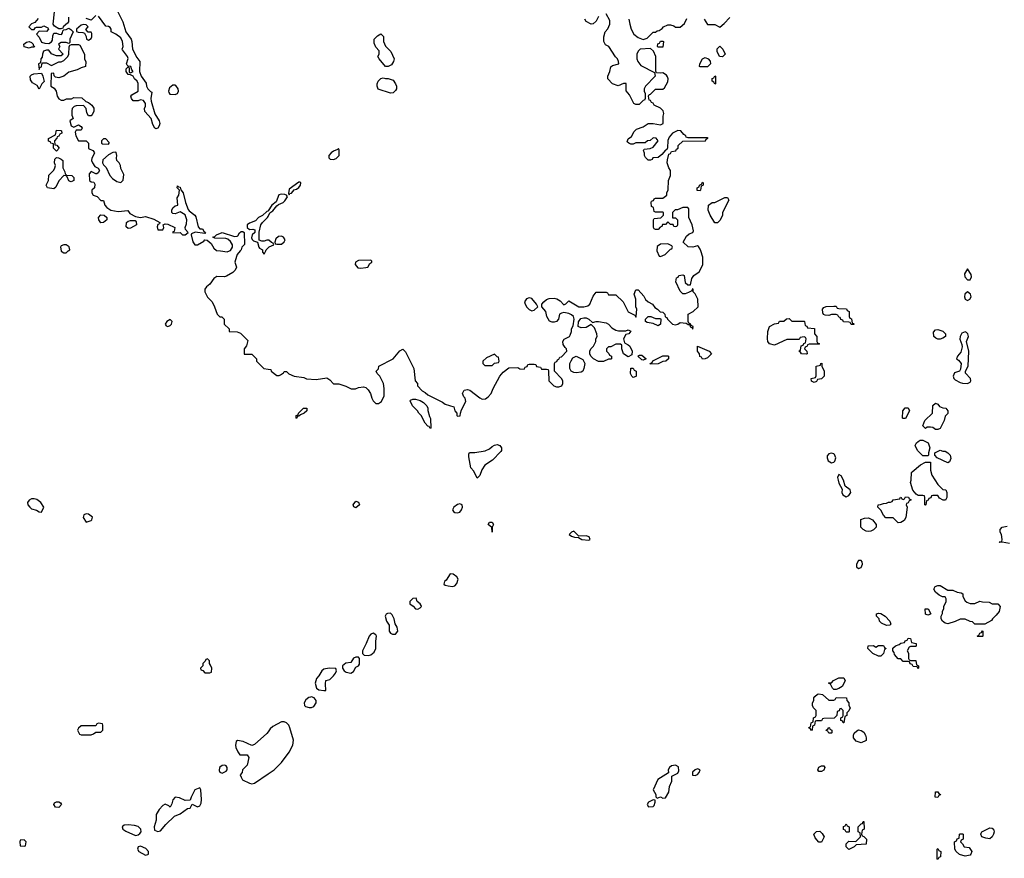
# Model space of a CAD drawing. Header units: inches. Extents: x 2380053 to 2584298, y 380219 to 546618.
# Tile 471 of 656: x 2487994 to 2495947, y 455096 to 461867. Entities that reach past the tile are written whole.
import ezdxf

# ---------------------------------------------------------------- set-up
doc = ezdxf.new("R2010")
doc.units = ezdxf.units.IN
doc.header["$MEASUREMENT"] = 0
for name, color, linetype in [('C4485', 7, 'Continuous'), ('C4486', 7, 'Continuous'), ('C4495', 7, 'Continuous'), ('C4496', 7, 'Continuous')]:
    doc.layers.add(name, color=color, linetype=linetype)

msp = doc.modelspace()

# ---------------------------------------------------------------- linework, layer by layer
at = {"layer": 'C4485', "color": 2}
for points, elevation in [([(2488329.6, 460000), (2488330, 459998), (2488350, 459986), (2488370, 459986), (2488386.3, 460000)], 50), ([(2489773.7, 460000), (2489750, 459971.3), (2489744.2, 459955.8), (2489732.7, 459910), (2489746, 459870), (2489735.5, 459844.5), (2489714.5, 459825.5), (2489664.2, 459795.8), (2489649.6, 459790.4), (2489587.6, 459792.4), (2489562, 459778), (2489529.5, 459730.5), (2489502, 459710), (2489488.7, 459690), (2489489.2, 459670), (2489510, 459628), (2489548, 459590), (2489568.7, 459550), (2489589.1, 459489.1), (2489610, 459468), (2489627.3, 459467.3), (2489646, 459450), (2489646, 459410), (2489686, 459370), (2489686, 459350), (2489750, 459346), (2489776.4, 459336.4), (2489836.4, 459276.4), (2489827.3, 459232.7), (2489806, 459210), (2489807.3, 459167.3), (2489870, 459166), (2489906, 459130), (2489906, 459110), (2489966, 459050), (2490000, 459045.1)], 46), ([(2489615.3, 460000), (2489670, 459992), (2489688.9, 460000)], 46), ([(2489954, 460000), (2489954, 459990), (2489970, 459974), (2489981.6, 460000)], 46), ([(2490000, 456117.1), (2489990, 456103.7), (2489890, 456014), (2489870, 456008), (2489798.6, 456038.6), (2489752, 456048), (2489742, 456038), (2489736, 456010), (2489741, 455990), (2489754.8, 455954.8), (2489770.9, 455930.9), (2489830.7, 455930.7), (2489846, 455910), (2489830.9, 455849.1), (2489794, 455810), (2489791.3, 455788.7), (2489774, 455770), (2489782, 455750), (2489794, 455730), (2489850, 455702), (2489870, 455698), (2489890, 455702), (2490000, 455777.2)], 50)]:
    msp.add_lwpolyline(points, dxfattribs=dict(at, elevation=elevation))
for points, elevation in [([(2489210, 459446.6), (2489182.4, 459430), (2489168.5, 459410), (2489176.3, 459396.3), (2489190, 459390.6), (2489210, 459398), (2489220.7, 459410), (2489224.5, 459430)], 50), ([(2488110, 457999), (2488090, 457997.2), (2488070, 457988.7), (2488056, 457970), (2488058.8, 457950), (2488076, 457930), (2488090, 457918.8), (2488130, 457907.3), (2488150, 457894), (2488170, 457891), (2488189.2, 457930), (2488164, 457970), (2488132.1, 457992.1)], 50), ([(2488530, 457877.2), (2488512, 457870), (2488507.9, 457847.9), (2488530, 457811.3), (2488570, 457824.7), (2488578, 457830), (2488582, 457850), (2488550, 457874)], 50), ([(2489510, 456706), (2489498, 456702), (2489492.7, 456687.3), (2489474, 456670), (2489474, 456650), (2489454, 456630), (2489458, 456618), (2489472.7, 456612.7), (2489490, 456594), (2489530, 456594), (2489542, 456598), (2489546, 456630), (2489536.4, 456656.4), (2489526, 456670), (2489526, 456690)], 50), ([(2488630, 456186), (2488618, 456182), (2488610, 456166), (2488490, 456166), (2488470, 456146), (2488462, 456130), (2488478, 456098), (2488490, 456094), (2488570, 456094), (2488590, 456102), (2488610, 456114), (2488650, 456114), (2488666, 456130), (2488666, 456170), (2488662, 456182)], 50), ([(2489650, 455849.2), (2489630, 455846.6), (2489607.3, 455830), (2489604, 455804), (2489610.9, 455790.9), (2489630, 455782.8), (2489661.2, 455798.8), (2489669, 455810), (2489669.2, 455830), (2489662, 455842)], 50), ([(2489450, 455666), (2489410, 455648), (2489378, 455590), (2489370, 455566), (2489330, 455562), (2489284.5, 455584.5), (2489250.7, 455589.3), (2489230.5, 455569.5), (2489223.5, 455536.5), (2489210, 455508.7), (2489199.3, 455519.3), (2489170, 455534), (2489150, 455522), (2489121, 455490), (2489096, 455450), (2489095.3, 455404.7), (2489081, 455350), (2489083.6, 455323.6), (2489110, 455312), (2489130, 455318), (2489174, 455370), (2489244.1, 455435.9), (2489290, 455454.9), (2489350, 455498), (2489370, 455502), (2489388, 455532), (2489430, 455511.3), (2489450, 455521), (2489459.6, 455540.4), (2489462.9, 455570), (2489458, 455650)], 50), ([(2488310, 455507), (2488284, 455510), (2488269.2, 455530), (2488276.4, 455543.6), (2488290, 455552), (2488310, 455552), (2488323.6, 455543.6), (2488331, 455530)], 46), ([(2488870, 455367), (2488837.3, 455362.7), (2488821, 455350), (2488826, 455330), (2488850, 455316.3), (2488930, 455280.5), (2488950, 455286), (2488964.8, 455295.2), (2488974, 455310), (2488973.2, 455330), (2488950, 455352.3), (2488921.6, 455361.6)], 50), ([(2488030, 455246), (2487998, 455242), (2487994, 455230), (2487998, 455198), (2488030, 455194), (2488042, 455198), (2488046, 455230)], 50), ([(2488970, 455194.7), (2488950.6, 455189.4), (2488944.9, 455170), (2488956.3, 455150), (2489010, 455122.4), (2489030, 455125.5), (2489035.1, 455130), (2489034.5, 455150), (2489013.9, 455173.9)], 50)]:
    msp.add_lwpolyline(points, close=True, dxfattribs=dict(at, elevation=elevation))
at = {"layer": 'C4486', "color": 2}
for points, elevation in [([(2488387.3, 461887.3), (2488388, 461850), (2488380.4, 461839.6), (2488346, 461810), (2488342, 461798), (2488327.3, 461792.7), (2488310, 461792), (2488275.3, 461815.3), (2488264.7, 461830), (2488274, 461930)], 46), ([(2488786, 461930), (2488827, 461850), (2488852.3, 461770), (2488893.2, 461710), (2488899.3, 461690), (2488905.2, 461630), (2488941.2, 461561.2), (2488964, 461530), (2488961.2, 461450), (2488976, 461410), (2489015.1, 461355.1), (2489019.3, 461330), (2489029.2, 461310), (2489050, 461288), (2489062, 461282), (2489052.7, 461230), (2489055.1, 461210), (2489086.8, 461106.8), (2489119.3, 461050), (2489125.2, 461030), (2489121.2, 461010), (2489110, 460991.3), (2489093.6, 460986.4), (2489086.8, 460990), (2489070, 461022), (2489056, 461070), (2489004.9, 461124.9), (2489001, 461150), (2489010.8, 461170), (2489011, 461190), (2488994.9, 461214.9), (2488970, 461221), (2488950, 461211.3), (2488911.6, 461211.6), (2488898, 461230), (2488892, 461250), (2488899.6, 461260.4), (2488950.7, 461289.3), (2488950.6, 461350.6), (2488942.8, 461370), (2488921, 461390), (2488910, 461412), (2488890, 461422), (2488870, 461424.7), (2488854, 461450), (2488854, 461470), (2488870, 461486), (2488878, 461478), (2488878, 461450), (2488882, 461442), (2488890, 461438), (2488910.8, 461450), (2488901, 461461), (2488890.8, 461490), (2488871, 461491), (2488861, 461501), (2488858, 461510), (2488870, 461554), (2488864.7, 461570), (2488823.6, 461623.6), (2488822, 461630), (2488830.8, 461650), (2488824, 461690), (2488810, 461721), (2488770, 461751.3), (2488734, 461770), (2488732, 461790), (2488723.6, 461803.6), (2488711.6, 461811.6), (2488690, 461814), (2488630, 461896)], 46), ([(2488142, 461878), (2488115.3, 461844.7), (2488090, 461834), (2488068, 461810), (2488090, 461788), (2488112, 461788), (2488118, 461802), (2488130, 461806), (2488170, 461806), (2488190, 461818), (2488220.4, 461800.4), (2488228, 461790), (2488210, 461772), (2488150, 461774), (2488128.7, 461751.3), (2488150, 461726), (2488170, 461686), (2488196.4, 461676.4), (2488230, 461675.3), (2488251.1, 461688.9), (2488258.8, 461701.2), (2488262, 461738), (2488270, 461758), (2488290, 461758), (2488308.9, 461748.9), (2488331.6, 461748.4), (2488339.6, 461760.4), (2488342, 461778), (2488350, 461786), (2488370, 461788), (2488390, 461798), (2488408.4, 461788.4), (2488426, 461770), (2488398, 461710), (2488398, 461682), (2488390, 461674), (2488370, 461682), (2488330, 461682), (2488308, 461670), (2488318, 461650), (2488308.4, 461628.4), (2488346, 461590), (2488330, 461574), (2488290, 461574), (2488270, 461582), (2488250, 461592), (2488230, 461622), (2488210, 461622), (2488187.3, 461612.7), (2488178, 461590), (2488176.4, 461563.6), (2488166, 461550), (2488162, 461518), (2488146, 461510), (2488150, 461466), (2488158, 461482), (2488170, 461486), (2488172.7, 461507.3), (2488182, 461518), (2488210, 461518), (2488250, 461498), (2488310, 461528), (2488330, 461528), (2488350, 461538), (2488382, 461570), (2488392, 461590), (2488392.7, 461647.3), (2488398, 461662), (2488412.7, 461667.3), (2488470, 461668), (2488480.4, 461660.4), (2488518, 461590), (2488518, 461550), (2488527.3, 461527.3), (2488526, 461490), (2488490, 461478), (2488459, 461461), (2488390, 461444.7), (2488350, 461412), (2488310, 461398), (2488282, 461402), (2488272.7, 461412.7), (2488270, 461434), (2488248.4, 461431.6), (2488246, 461330), (2488272.9, 461312.9), (2488288.7, 461290), (2488298, 461250), (2488310, 461228), (2488330, 461218), (2488350, 461218), (2488371.6, 461228.4), (2488411.6, 461228.4), (2488430, 461238), (2488496.4, 461236.4), (2488527.3, 461207.3), (2488550, 461198), (2488578, 461178), (2488592.9, 461152.9), (2488593.2, 461126.8), (2488579, 461101), (2488570, 461092), (2488550, 461092), (2488535.3, 461115.3), (2488530.9, 461150.9), (2488510, 461174), (2488450, 461172), (2488434, 461166), (2488418, 461150), (2488414, 461130), (2488415.3, 461095.3), (2488426, 461070), (2488398, 461050), (2488409.1, 461009.1), (2488430, 460998), (2488470, 461018), (2488490, 461006), (2488498, 460990), (2488490, 460974), (2488450, 460974), (2488442, 460958), (2488448, 460930), (2488468.4, 460888.4), (2488530, 460888.7), (2488548.7, 460870), (2488550, 460826), (2488586, 460810), (2488596.4, 460796.4), (2488598, 460790), (2488578, 460750), (2488575.3, 460730), (2488582, 460710), (2488601.2, 460681.2), (2488628.4, 460668.4), (2488638, 460650), (2488628.4, 460631.6), (2488616.4, 460623.6), (2488610, 460622), (2488570, 460642), (2488556.4, 460623.6), (2488558, 460570), (2488570, 460558), (2488594, 460554), (2488600.4, 460540.4), (2488598, 460510), (2488578, 460490), (2488578, 460470), (2488588, 460450), (2488619, 460439), (2488650, 460408), (2488670, 460406), (2488681.2, 460370), (2488697.2, 460350), (2488730, 460329.4), (2488790, 460319.3), (2488867.3, 460327.3), (2488883.2, 460303.2), (2488930, 460279), (2488968.7, 460268.7), (2489010, 460278), (2489077.2, 460257.2), (2489126, 460230), (2489122, 460218), (2489110, 460214), (2489104.7, 460195.3), (2489110, 460169.2), (2489150.7, 460169.3), (2489158, 460190), (2489154, 460210), (2489170, 460218), (2489190, 460215.3), (2489246, 460190), (2489242, 460158), (2489230, 460154), (2489230, 460146), (2489290, 460148.7), (2489310, 460129), (2489330.9, 460129.1), (2489354, 460150), (2489332, 460172), (2489331.3, 460190), (2489341, 460219), (2489342.8, 460250), (2489330.9, 460290.9), (2489290, 460316), (2489250, 460300.7), (2489230, 460302.8), (2489222.8, 460310), (2489222, 460330), (2489230, 460348.7), (2489250, 460364), (2489271, 460370), (2489267.3, 460430), (2489278.8, 460450), (2489284.7, 460490), (2489266.8, 460510), (2489270, 460526), (2489278, 460518), (2489290, 460515.3), (2489294.6, 460494.6), (2489314, 460470), (2489332.7, 460390), (2489355.5, 460335.5), (2489363.2, 460323.2), (2489409.1, 460289.1), (2489416.5, 460276.5), (2489434.6, 460194.6), (2489450, 460178), (2489470, 460178), (2489480.2, 460160.2), (2489494, 460150), (2489490, 460142), (2489411.6, 460151.6), (2489382, 460138), (2489378, 460130), (2489392.3, 460072.3), (2489409.3, 460049.3), (2489430.5, 460049.5), (2489482, 460078), (2489490, 460088.7), (2489508, 460088), (2489540.2, 460060.2), (2489563.2, 460023.2), (2489584.5, 460004.5), (2489615.3, 460000)], 46), ([(2488610, 461902), (2488570, 461862), (2488530, 461878)], 46), ([(2490000, 460323.7), (2489998.5, 460321.5), (2489990, 460319.3), (2489954, 460286), (2489922.8, 460270), (2489898, 460242), (2489850, 460224), (2489831.3, 460210), (2489832, 460190), (2489850, 460172), (2489876, 460176), (2489894, 460170), (2489892, 460150), (2489871.1, 460128.9), (2489865.4, 460105.4), (2489871.1, 460091.1), (2489882, 460082), (2489914, 460070), (2489924.7, 460030), (2489930, 460022), (2489954, 460010), (2489954, 460000)], 46), ([(2490000, 460087.6), (2489990, 460088), (2489970, 460079), (2489950, 460079), (2489928, 460088), (2489928, 460152), (2489942, 460210), (2489955.3, 460230), (2489995.3, 460270), (2490000, 460279.3)], 46), ([(2489688.9, 460000), (2489696.7, 460003.3), (2489714, 460030), (2489714, 460050), (2489696.7, 460076.7), (2489675.2, 460095.2), (2489659.9, 460099.9), (2489570, 460102), (2489554, 460110), (2489570, 460115.3), (2489584.7, 460130), (2489630, 460149.2), (2489730, 460115.3), (2489750, 460118), (2489756.9, 460123.1), (2489770, 460146), (2489783.6, 460156.4), (2489796.4, 460156.4), (2489806, 460150), (2489808.7, 460051.3), (2489789.1, 460030.9), (2489782, 460010), (2489773.7, 460000)], 46), ([(2488386.3, 460000), (2488398, 460010), (2488393.6, 460033.6), (2488370, 460048.7), (2488350, 460048.7), (2488330, 460042), (2488322.8, 460030), (2488329.6, 460000)], 50), ([(2489981.6, 460000), (2489986, 460010), (2490000, 460024)], 46)]:
    msp.add_lwpolyline(points, dxfattribs=dict(at, elevation=elevation))
at = {"layer": 'C4486', "color": 2, "elevation": 46}
for points in [[(2488510, 461828), (2488490, 461822), (2488452, 461790), (2488452.7, 461772.7), (2488465.4, 461765.4), (2488503.6, 461763.6), (2488518, 461758), (2488532, 461732), (2488534, 461710), (2488550, 461702), (2488570, 461714), (2488578, 461730), (2488576.4, 461756.4), (2488570, 461766), (2488547.3, 461767.3), (2488528, 461788), (2488546, 461810), (2488530, 461826)], [(2488070, 461638), (2488030, 461648.7), (2488028, 461670), (2488050, 461684.7), (2488071.1, 461691.1), (2488090, 461682), (2488102, 461670), (2488102, 461662), (2488114, 461650), (2488110, 461646), (2488090, 461646)], [(2488150, 461306), (2488134.6, 461334.6), (2488096.4, 461356.4), (2488082, 461382), (2488078, 461410), (2488090, 461422), (2488108.9, 461431.1), (2488170, 461434), (2488182, 461410), (2488191.6, 461368.4), (2488171.6, 461348.4)], [(2489250, 461339), (2489230, 461337.2), (2489204, 461316), (2489196, 461290), (2489198, 461278), (2489206.8, 461266.8), (2489250, 461262.8), (2489270, 461272), (2489276, 461290), (2489273.2, 461310), (2489255.5, 461335.5)], [(2488290, 460806), (2488268, 460830), (2488266, 460866), (2488246, 460870), (2488242, 460882), (2488227.3, 460887.3), (2488227.3, 460907.3), (2488282, 460938), (2488290, 460974), (2488327.3, 460972.7), (2488332, 460970), (2488334, 460950), (2488318, 460942), (2488310, 460926), (2488298, 460922), (2488294, 460910), (2488274, 460890), (2488278, 460858), (2488292.7, 460852.7), (2488314, 460830)], [(2488690, 460906), (2488670, 460906), (2488654, 460890), (2488654, 460870), (2488663.6, 460863.6), (2488710, 460862), (2488718, 460870), (2488716.4, 460876.4)], [(2488770, 460798), (2488745.4, 460794.6), (2488710, 460775.3), (2488665.4, 460734.6), (2488662, 460710), (2488670, 460694), (2488692.7, 460672.7), (2488722, 460610), (2488743.5, 460583.5), (2488779.8, 460559.8), (2488810, 460552), (2488828.9, 460571.1), (2488836.4, 460616.4), (2488810, 460666), (2488808, 460690), (2488798, 460710), (2488778, 460730), (2488775.3, 460750), (2488779, 460770), (2488774, 460794)], [(2488410, 460558), (2488400.4, 460560.4), (2488390, 460566), (2488378, 460598), (2488370, 460606), (2488350, 460608), (2488310, 460566), (2488285.4, 460514.6), (2488270, 460502), (2488218, 460510), (2488208, 460530), (2488228, 460570), (2488228.7, 460611.3), (2488269, 460651), (2488278, 460670), (2488282, 460690), (2488275.3, 460710), (2488278, 460742), (2488290, 460754), (2488307.3, 460752.7), (2488330, 460742), (2488342, 460730), (2488342, 460670), (2488359.6, 460639.6), (2488362, 460622), (2488372.7, 460612.7), (2488414, 460610), (2488431.6, 460591.6), (2488432, 460570)], [(2488650, 460226.6), (2488633.6, 460250), (2488629.7, 460270.3), (2488650, 460292.2), (2488676, 460290), (2488698, 460270), (2488699.1, 460250), (2488670, 460229.4)], [(2488870, 460182), (2488854.6, 460194.6), (2488857.2, 460230), (2488870, 460240.7), (2488890, 460246.8), (2488925.4, 460245.4), (2488936, 460236), (2488938, 460210), (2488890, 460184)]]:
    msp.add_lwpolyline(points, close=True, dxfattribs=at)
at = {"layer": 'C4495', "color": 2}
for points, elevation in [([(2490000, 459045.1), (2490022, 459042), (2490026, 459030), (2490070, 458995.3), (2490090, 458995.3), (2490099.8, 459000.2), (2490123.6, 459016.4), (2490130, 459026), (2490150, 459026), (2490168.4, 459008.4), (2490210, 458988), (2490290, 458978), (2490311.6, 458968.4), (2490390, 458962), (2490474.6, 458974.6), (2490500.4, 458960.4), (2490530, 458928), (2490572.7, 458927.3), (2490628.9, 458908.9), (2490672.7, 458887.3), (2490707.3, 458887.3), (2490730, 458898), (2490770, 458902), (2490790, 458898), (2490810, 458878), (2490828, 458850), (2490838, 458810), (2490848.4, 458788.4), (2490870, 458768), (2490891.6, 458768.4), (2490916.9, 458783.1), (2490938, 458830), (2490938, 458890), (2490932, 458930), (2490902, 458990), (2490882, 459010), (2490874, 459030), (2490891.6, 459048.4), (2490894, 459070), (2491010, 459128), (2491065.4, 459194.6), (2491090, 459206), (2491110, 459186), (2491178, 459050), (2491188, 458950), (2491206, 458930), (2491206, 458910), (2491246, 458870), (2491270, 458858), (2491290, 458838), (2491410, 458778), (2491430, 458762), (2491502, 458742), (2491508.4, 458708.4), (2491526, 458690), (2491526, 458670), (2491530, 458666), (2491552.7, 458667.3), (2491554, 458690), (2491563.6, 458716.4), (2491596.9, 458783.1), (2491591.3, 458810), (2491581, 458821), (2491572, 458850), (2491585.4, 458874.6), (2491610, 458882), (2491630, 458875.3), (2491710, 458814), (2491730, 458804), (2491755.3, 458804.7), (2491778, 458822), (2491802, 458850), (2491818, 458890), (2491872, 458990), (2491899.6, 459020.4), (2491943.6, 459056.4), (2492018, 459058), (2492032.7, 459047.3), (2492070, 459046), (2492078, 459062), (2492092.7, 459067.3), (2492098, 459082), (2492110, 459086), (2492150, 459086), (2492162, 459082), (2492167.3, 459067.3), (2492202, 459062), (2492210, 459046), (2492250, 459046), (2492262, 459042), (2492266, 459030), (2492268, 458950), (2492308, 458910), (2492330, 458902), (2492350, 458902), (2492374, 458910), (2492382, 458930), (2492382, 458950), (2492371.1, 458971.1), (2492314, 459030), (2492314, 459090), (2492318, 459102), (2492332.7, 459107.3), (2492338, 459122), (2492350, 459126), (2492358, 459142), (2492370, 459146), (2492414, 459190), (2492412, 459210), (2492399.6, 459219.6), (2492383.6, 459243.6), (2492382, 459270), (2492391.6, 459288.4), (2492434, 459310), (2492439.6, 459320.4), (2492452, 459350), (2492452, 459370), (2492463.6, 459396.4), (2492472, 459450), (2492466, 459470), (2492450, 459482.8), (2492430, 459494), (2492390, 459502.8), (2492370, 459498.8), (2492355.3, 459490), (2492345.2, 459450), (2492330, 459431), (2492310, 459424.7), (2492294.6, 459425.4), (2492274, 459434), (2492250.8, 459470), (2492244.7, 459510), (2492211, 459550), (2492211, 459570), (2492226.8, 459590), (2492250, 459609), (2492270, 459615.3), (2492310, 459619), (2492332.9, 459612.9), (2492358.4, 459598.4), (2492390, 459564), (2492406.4, 459573.6), (2492430, 459598), (2492509.4, 459549.4), (2492550.5, 459549.5), (2492582, 459558), (2492598, 459570), (2492626.4, 459633.6), (2492650, 459666), (2492730, 459666), (2492742, 459662), (2492750, 459646), (2492810, 459646), (2492868, 459590), (2492908.7, 459508.7), (2492962, 459482), (2492970, 459466), (2492974, 459470), (2492978, 459530), (2492972, 459550), (2492971.3, 459610), (2492958, 459650), (2492970, 459686), (2492990, 459686), (2493034.6, 459634.6), (2493048.9, 459608.9), (2493070, 459588), (2493106, 459570), (2493123.1, 459543.1), (2493146, 459530), (2493167.3, 459507.3), (2493190, 459506), (2493206, 459490), (2493207.3, 459467.3), (2493222, 459462), (2493226, 459450), (2493268, 459410), (2493290, 459404), (2493310, 459409), (2493330, 459422), (2493378, 459418), (2493394, 459406), (2493406, 459406), (2493410, 459386), (2493422, 459382), (2493430, 459368.7), (2493434, 459390), (2493418, 459398), (2493414, 459410), (2493398, 459418), (2493394, 459430), (2493394, 459490), (2493434, 459510), (2493474, 459550), (2493472, 459610), (2493450, 459654), (2493434, 459670), (2493434, 459690), (2493427.3, 459692.7), (2493422, 459678), (2493396.4, 459663.6), (2493370, 459654), (2493350, 459654), (2493330, 459674), (2493294, 459750), (2493298, 459782), (2493312.7, 459787.3), (2493318, 459802), (2493350, 459806), (2493362, 459802), (2493370, 459746), (2493390, 459726), (2493412.7, 459727.3), (2493422, 459778), (2493439.6, 459800.4), (2493482, 459830), (2493510.9, 459889.1), (2493511.3, 459950), (2493494.7, 460000)], 46), ([(2493139.6, 460000), (2493139.6, 459999.6), (2493158, 459958), (2493170, 459954), (2493190, 459962), (2493208.4, 459971.6), (2493236.3, 460000)], 46), ([(2495990, 457638), (2495930, 457648), (2495910, 457646), (2495906, 457650), (2495926, 457654), (2495928.9, 457671.1), (2495925.2, 457710), (2495913.2, 457730), (2495912.7, 457750), (2495929.2, 457770), (2495970, 457778.8)], 46), ([(2490000, 455777.2), (2490050, 455811.3), (2490109, 455870), (2490170, 455952), (2490199, 456010), (2490205.2, 456050), (2490177.2, 456150), (2490169, 456170), (2490150, 456189), (2490130, 456198), (2490110, 456198), (2490039.9, 456160.1), (2490018.4, 456141.6), (2490000, 456117.1)], 50)]:
    msp.add_lwpolyline(points, dxfattribs=dict(at, elevation=elevation))
for points, elevation in [([(2490830, 459926), (2490730, 459923.7), (2490706, 459910), (2490702.8, 459890), (2490724.1, 459864.1), (2490750, 459862), (2490790, 459866.8), (2490806, 459870), (2490822, 459898), (2490838, 459910), (2490838, 459918)], 46), ([(2495650, 459855.3), (2495624.8, 459815.2), (2495627, 459790), (2495650, 459767.3), (2495670, 459766.8), (2495681.2, 459790), (2495679.3, 459810)], 50), ([(2492110, 459622), (2492086.4, 459613.6), (2492072, 459588), (2492076, 459570), (2492090, 459544.7), (2492110, 459526), (2492130, 459516), (2492150, 459521), (2492178, 459550), (2492168.7, 459570), (2492130, 459615.3)], 46), ([(2495650, 459669.4), (2495627.9, 459652.1), (2495625.7, 459630), (2495630.5, 459610.5), (2495650, 459599.1), (2495669.5, 459610.5), (2495679.3, 459630), (2495673.2, 459650)], 50), ([(2494710, 459406), (2494702, 459422), (2494690, 459426), (2494647.3, 459427.3), (2494642, 459442), (2494627.3, 459447.3), (2494622, 459462), (2494610, 459466), (2494602, 459482), (2494590, 459486), (2494550, 459486), (2494530, 459478), (2494500.4, 459480.4), (2494487.3, 459487.3), (2494480.4, 459500.4), (2494478, 459530), (2494490, 459542), (2494509.1, 459550.9), (2494570, 459554), (2494590, 459554), (2494598, 459538), (2494610, 459534), (2494672, 459532), (2494678, 459518), (2494694, 459510), (2494694, 459470), (2494698, 459458), (2494712.7, 459452.7), (2494718, 459418), (2494730, 459414), (2494734, 459410), (2494730, 459406)], 46), ([(2492622, 459422), (2492649.4, 459430.6), (2492670, 459430.7), (2492730, 459420.5), (2492750.8, 459410), (2492778, 459378), (2492810, 459361), (2492830, 459356), (2492890, 459354), (2492910, 459362), (2492930.9, 459350.9), (2492914, 459330), (2492890, 459326), (2492872, 459290), (2492878, 459258), (2492910, 459242), (2492922, 459230), (2492942, 459190), (2492938, 459162), (2492910, 459146), (2492870, 459168), (2492858, 459210), (2492858, 459238), (2492847.3, 459247.3), (2492810, 459248), (2492770, 459226), (2492750, 459226), (2492734, 459210), (2492734, 459190), (2492752.7, 459172.7), (2492758, 459158), (2492774, 459150), (2492774, 459130), (2492770, 459126), (2492750, 459126), (2492710, 459108), (2492670, 459108), (2492629.1, 459129.1), (2492608, 459150), (2492598, 459170), (2492598, 459190), (2492608, 459210), (2492628, 459230), (2492648, 459270), (2492648, 459290), (2492658, 459310), (2492655.3, 459330), (2492638, 459378), (2492610, 459406), (2492570, 459382), (2492530, 459378), (2492510, 459386), (2492506, 459390), (2492507.3, 459427.3), (2492526.3, 459453.7), (2492550, 459460.7), (2492570, 459459.1), (2492591, 459450)], 46), ([(2493130, 459454), (2493170, 459454), (2493174, 459450), (2493170, 459408), (2493150, 459395.3), (2493110, 459415.3), (2493062.7, 459422.7), (2493048, 459430), (2493048, 459450), (2493071.6, 459471.6), (2493091.6, 459471.6)], 46), ([(2494230, 459434), (2494330, 459434), (2494334, 459430), (2494338, 459398), (2494352.7, 459392.7), (2494358, 459378), (2494412.7, 459372.7), (2494414, 459330), (2494434, 459310), (2494434, 459270), (2494438, 459258), (2494454, 459250), (2494450, 459246), (2494370, 459246), (2494358, 459242), (2494354, 459230), (2494338, 459222), (2494334, 459210), (2494351.6, 459191.6), (2494354, 459170), (2494350, 459166), (2494310, 459168), (2494302, 459182), (2494286, 459190), (2494302, 459198), (2494307.3, 459232.7), (2494322, 459238), (2494327.3, 459252.7), (2494342, 459258), (2494346, 459290), (2494342, 459302), (2494330, 459306), (2494298, 459302), (2494290, 459286), (2494190, 459286), (2494090, 459239.5), (2494049.2, 459250), (2494037.2, 459270), (2494034, 459290), (2494038, 459350), (2494049.4, 459390.6), (2494090, 459412), (2494122, 459418), (2494130, 459432), (2494167.3, 459432.7), (2494188.7, 459451.3), (2494210, 459454)], 46), ([(2495410, 459288.7), (2495394.6, 459294.6), (2495378, 459310), (2495376.4, 459343.6), (2495390, 459362), (2495410, 459364.7), (2495450, 459351.3), (2495470.9, 459330.9), (2495470.8, 459309.2), (2495450, 459295.3), (2495430, 459288.7)], 46), ([(2495630, 459347.3), (2495605.1, 459334.9), (2495590, 459308.7), (2495586.5, 459286.5), (2495603.8, 459243.8), (2495605.8, 459225.8), (2495596.7, 459183.3), (2495567.7, 459150), (2495560.7, 459130), (2495577.3, 459117.3), (2495598.4, 459090), (2495594.4, 459045.6), (2495586, 459030), (2495544.5, 459015.5), (2495534, 458990), (2495539.3, 458970), (2495550, 458958), (2495590, 458938), (2495610, 458932.2), (2495649.4, 458930.6), (2495670, 458941), (2495677.2, 458950), (2495673.2, 458970), (2495632.9, 459012.9), (2495632.7, 459030), (2495654, 459070), (2495659.3, 459190), (2495641.2, 459270), (2495657.2, 459310), (2495652, 459332), (2495642.5, 459342.5)], 50), ([(2493510, 459126), (2493502, 459142), (2493487.3, 459147.3), (2493486, 459170), (2493468, 459190), (2493468, 459230), (2493562, 459190), (2493582, 459170), (2493550, 459138), (2493530, 459128)], 46), ([(2491830, 459166), (2491763.6, 459136.4), (2491734, 459110), (2491734, 459090), (2491750, 459074), (2491810, 459074), (2491830, 459094), (2491862, 459098), (2491866, 459110), (2491862, 459142), (2491850, 459146)], 46), ([(2492490, 459015.3), (2492470, 459018), (2492448.9, 459028.9), (2492438, 459050), (2492438, 459090), (2492448.4, 459111.6), (2492463.1, 459136.9), (2492488.4, 459151.6), (2492543.6, 459123.6), (2492558, 459090), (2492552, 459050), (2492542, 459030), (2492530, 459022)], 46), ([(2493030, 459118), (2493020.4, 459120.4), (2492986, 459150), (2493000.4, 459159.6), (2493019.6, 459159.6), (2493054, 459130), (2493050, 459126)], 46), ([(2493090, 459086), (2493086, 459090), (2493102, 459098), (2493108.4, 459111.6), (2493190, 459152), (2493230, 459154), (2493234, 459150), (2493234, 459130), (2493214, 459110), (2493190, 459108), (2493150, 459088)], 46), ([(2492950, 458978), (2492938, 458990), (2492928, 459010), (2492930, 459054), (2492950, 459054), (2492958, 459038), (2492974, 459030), (2492974, 458990), (2492970, 458986)], 46), ([(2494410, 458938), (2494390, 458948), (2494388, 458970), (2494422, 458978), (2494427.3, 458992.7), (2494426, 459070), (2494462, 459078), (2494466, 459090), (2494474, 459094), (2494474, 459070), (2494492, 459030), (2494492, 458990), (2494470, 458968), (2494438, 458962), (2494430, 458946)], 46), ([(2490230, 458648), (2490226, 458650), (2490226, 458670), (2490242, 458678), (2490246, 458690), (2490286, 458730), (2490314, 458730), (2490312, 458710), (2490292, 458690), (2490262, 458678), (2490250, 458666), (2490238, 458662)], 46), ([(2491310, 458566), (2491302, 458582), (2491290, 458586), (2491269.1, 458609.1), (2491238, 458670), (2491218, 458690), (2491208.4, 458708.4), (2491166, 458750), (2491148.4, 458788.4), (2491150, 458794), (2491170, 458802), (2491190, 458802), (2491230, 458791.3), (2491255.3, 458775.3), (2491282, 458750), (2491291.1, 458731.1), (2491291.6, 458711.6), (2491303.6, 458663.6), (2491311.6, 458648.4), (2491314, 458570)], 46), ([(2495130, 458646), (2495126, 458650), (2495128, 458710), (2495147.3, 458732.7), (2495170, 458734), (2495182, 458710), (2495150, 458646)], 46), ([(2495390, 458558), (2495370, 458575.3), (2495350, 458578), (2495323.6, 458576.4), (2495310, 458566), (2495288.7, 458588.7), (2495306, 458630), (2495366, 458690), (2495368.9, 458751.1), (2495390, 458772), (2495410, 458762), (2495424.7, 458744.7), (2495438, 458738), (2495450, 458732), (2495474, 458730), (2495491, 458710), (2495491.3, 458688.7), (2495470, 458666), (2495462, 458630), (2495430, 458566), (2495410, 458558)], 46), ([(2491690, 458166), (2491662.7, 458222.7), (2491638, 458250), (2491623.1, 458336.9), (2491622, 458358), (2491627.3, 458372.7), (2491670, 458372), (2491754.6, 458385.4), (2491790, 458402), (2491810, 458422), (2491828.9, 458431.1), (2491850, 458438), (2491872, 458430), (2491884.7, 458410), (2491884.7, 458390), (2491879.8, 458380.2), (2491812, 458310), (2491751.3, 458270), (2491727.1, 458232.9), (2491710, 458186)], 46), ([(2495290, 458346), (2495246, 458390), (2495228, 458430), (2495238, 458450), (2495250, 458462), (2495268.4, 458471.6), (2495290, 458472), (2495331.3, 458451.3), (2495344.7, 458410), (2495334, 458370), (2495334, 458350), (2495330, 458346)], 46), ([(2494550, 458367.1), (2494530, 458363), (2494515.3, 458344.7), (2494515.6, 458330), (2494525.3, 458305.3), (2494550, 458288.2), (2494570, 458293.7), (2494577.8, 458302.2), (2494587.4, 458330), (2494576.1, 458356.1), (2494570, 458362)], 50), ([(2495450, 458382), (2495470, 458382), (2495490.9, 458370.9), (2495510, 458352), (2495514.8, 458325.2), (2495503.6, 458296.4), (2495490, 458288.7), (2495406, 458330), (2495386, 458350), (2495386, 458370), (2495430, 458392)], 46), ([(2495452.7, 457987.3), (2495423.1, 458003.1), (2495410, 458026), (2495370, 458026), (2495358, 458022), (2495352.7, 458007.3), (2495338, 458002), (2495332.7, 457987.3), (2495318, 457982), (2495314, 457950), (2495310, 457946), (2495306, 457950), (2495306, 458010), (2495302, 458022), (2495290, 458026), (2495250, 458026), (2495236.4, 458036.4), (2495208.4, 458068.4), (2495188, 458130), (2495195.3, 458150), (2495198, 458210), (2495203.1, 458216.9), (2495270, 458272), (2495310, 458294), (2495350, 458294), (2495352, 458230), (2495362, 458190), (2495410, 458114), (2495450, 458074), (2495474, 458070), (2495482, 458050), (2495482, 458010), (2495472.7, 457987.3)], 46), ([(2494610, 458195.3), (2494600.7, 458170), (2494603.8, 458150), (2494610, 458124.7), (2494636.3, 458076.3), (2494634.9, 458050), (2494642, 458030), (2494670, 458015.8), (2494690, 458026.4), (2494707, 458050), (2494700.9, 458070), (2494662, 458102), (2494649.3, 458150), (2494630, 458184)], 50), ([(2495090, 457806), (2495050, 457846), (2494990, 457846), (2494970, 457866), (2494950, 457906), (2494926, 457930), (2494928.9, 457951.1), (2494947.3, 457952.7), (2494970, 457962), (2494996.4, 457963.6), (2495012.7, 457972.7), (2495027.3, 457972.7), (2495042, 457978), (2495048.4, 457991.6), (2495102, 457998), (2495108.4, 458011.6), (2495114, 458010), (2495118, 457998), (2495130, 457994), (2495142, 457998), (2495150, 458014), (2495172.7, 458012.7), (2495178, 457998), (2495194, 457990), (2495178, 457982), (2495170, 457966), (2495158, 457962), (2495154, 457950), (2495162, 457930), (2495151.1, 457848.9), (2495136.9, 457823.1), (2495110, 457808)], 46), ([(2490710, 457925.2), (2490693.2, 457933.2), (2490686.6, 457950), (2490710, 457978.8), (2490730.7, 457970.7), (2490738.8, 457950)], 46), ([(2491550, 457957.6), (2491530, 457953), (2491501.3, 457930), (2491490.4, 457910), (2491497.3, 457897.3), (2491510, 457887.4), (2491530, 457886), (2491549.6, 457890.4), (2491563.7, 457910), (2491572, 457930), (2491569, 457950)], 50), ([(2491810, 457728), (2491808, 457768), (2491778, 457790), (2491790, 457810.7), (2491810.8, 457810.8), (2491822, 457790), (2491811.6, 457768.4)], 46), ([(2494850, 457735.3), (2494830, 457738), (2494808, 457750), (2494788.7, 457770), (2494787.3, 457832.7), (2494816.4, 457843.6), (2494850, 457844.7), (2494882, 457830), (2494912, 457790), (2494911.6, 457768.4), (2494890, 457748), (2494870, 457738)], 46), ([(2492470, 457738), (2492450, 457728), (2492432, 457710), (2492450, 457698), (2492474, 457690), (2492506.8, 457686.8), (2492534, 457670), (2492590, 457665.5), (2492602, 457670), (2492592.7, 457692.7), (2492570, 457699), (2492510, 457698)], 50), ([(2494790, 457499.5), (2494770, 457499.5), (2494752.7, 457470), (2494754, 457450), (2494770, 457436.3), (2494790, 457443), (2494801.6, 457470), (2494798.4, 457490)], 50), ([(2491470, 457392.3), (2491438.4, 457341.6), (2491424.9, 457330), (2491418.8, 457310), (2491430, 457300.7), (2491455.2, 457295.2), (2491490, 457290.6), (2491510, 457294.8), (2491525.1, 457314.9), (2491534.5, 457350), (2491523.7, 457370), (2491496, 457390)], 50), ([(2495490, 457262), (2495530, 457262), (2495565.4, 457245.4), (2495599.6, 457239.6), (2495612, 457232), (2495612, 457210), (2495630, 457174), (2495643.6, 457163.6), (2495670, 457154), (2495710, 457154), (2495750, 457172), (2495770, 457166), (2495823.6, 457163.6), (2495850, 457152), (2495894, 457150), (2495914, 457130), (2495904.7, 457090), (2495882, 457058), (2495852, 457030), (2495844.7, 457015.3), (2495790, 456986), (2495710, 456986), (2495690, 457006), (2495670, 457008), (2495630, 457028), (2495590, 457028), (2495550, 457008), (2495490, 456989.2), (2495470, 456995.3), (2495448, 457010), (2495438, 457030), (2495438, 457050), (2495447.3, 457072.7), (2495448.4, 457091.6), (2495458, 457110), (2495458, 457130), (2495478, 457170), (2495478, 457190), (2495470, 457206), (2495448.4, 457208.4), (2495420.4, 457220.4), (2495390, 457246), (2495378, 457270), (2495388, 457290), (2495410, 457298), (2495430, 457298)], 46), ([(2491196, 457196), (2491170, 457194), (2491144.9, 457170), (2491144.7, 457150), (2491173, 457133), (2491190.6, 457110.6), (2491210, 457107), (2491230, 457117.3), (2491239.5, 457130), (2491236.6, 457136.6), (2491229.2, 457150), (2491204, 457170)], 50), ([(2490990, 457075.1), (2490966.2, 457073.8), (2490953.2, 457066.8), (2490945.5, 457050), (2490956.4, 457010), (2490977.4, 456977.4), (2490979.3, 456930), (2490990, 456914), (2491005.3, 456905.3), (2491030, 456906.4), (2491048, 456930), (2491043.3, 456963.3), (2491026.6, 456990), (2491017.6, 457030), (2491001.7, 457061.7)], 50), ([(2494996.4, 456976.4), (2494954.6, 456994.6), (2494938, 457010), (2494935.3, 457030), (2494915.3, 457050), (2494915.3, 457070), (2494930, 457076.3), (2494950, 457072.4), (2494986, 457050), (2495022.8, 457010), (2495030, 456986), (2495022, 456978)], 46), ([(2495330, 457058), (2495310, 457066), (2495308.9, 457111.1), (2495332, 457110), (2495354, 457070), (2495350, 457066)], 46), ([(2490850, 456913.6), (2490830, 456906.6), (2490815.5, 456890), (2490793, 456830), (2490762, 456770), (2490762.8, 456750), (2490777.5, 456737.5), (2490810, 456734.6), (2490830, 456739.5), (2490858.3, 456761.7), (2490871.3, 456790), (2490869.4, 456850), (2490875.6, 456890), (2490870, 456901.2)], 50), ([(2495730, 456886), (2495728, 456890), (2495742, 456898), (2495750, 456914), (2495762, 456918), (2495770, 456934), (2495774, 456930), (2495774, 456890), (2495770, 456888)], 46), ([(2495250, 456626), (2495242, 456642), (2495210, 456646), (2495202, 456662), (2495187.3, 456667.3), (2495182, 456682), (2495170, 456686), (2495130, 456686), (2495110, 456706), (2495090, 456706), (2495060.4, 456740.4), (2495056.4, 456756.4), (2495046, 456770), (2495047.3, 456792.7), (2495067.3, 456812.7), (2495096.4, 456823.6), (2495110, 456834), (2495142, 456838), (2495147.3, 456852.7), (2495162, 456858), (2495170, 456874), (2495190, 456871.3), (2495198, 456838), (2495234, 456830), (2495234, 456810), (2495230, 456806), (2495190, 456806), (2495178, 456802), (2495162, 456770), (2495172, 456752), (2495174, 456710), (2495178, 456698), (2495190, 456694), (2495232.7, 456692.7), (2495238, 456658), (2495254, 456650), (2495254, 456630)], 46), ([(2494930, 456728), (2494886, 456750), (2494846, 456790), (2494847.3, 456812.7), (2494890, 456814), (2494910, 456802), (2494930, 456814), (2494970, 456814), (2494978, 456798), (2494994, 456790), (2494978, 456782), (2494972, 456750), (2494950, 456728.7)], 46), ([(2490730, 456721.2), (2490710, 456720.9), (2490690, 456712.3), (2490670, 456677.2), (2490627.9, 456672.1), (2490601, 456650), (2490601, 456630), (2490614.9, 456610), (2490630, 456598.7), (2490669.6, 456590.4), (2490690, 456604), (2490710, 456638), (2490730, 456651), (2490737.6, 456662.4), (2490738, 456710)], 50), ([(2490492.5, 456632.5), (2490450, 456622.7), (2490434.8, 456610), (2490411.3, 456570), (2490392.3, 456547.7), (2490381.6, 456510), (2490390.4, 456470.4), (2490410, 456456.3), (2490450, 456451), (2490468, 456452), (2490463.6, 456503.6), (2490467.6, 456532.4), (2490499.3, 456540.7), (2490529.5, 456570), (2490546, 456590), (2490554, 456610), (2490548.7, 456628.7)], 50), ([(2494570, 456458), (2494558, 456470), (2494542, 456502), (2494526, 456510), (2494530, 456514), (2494550, 456514), (2494568, 456532), (2494610, 456554), (2494650, 456554), (2494662, 456530), (2494636.9, 456483.1), (2494610, 456466), (2494590, 456458)], 46), ([(2494530, 456374), (2494570, 456374), (2494582, 456378), (2494590, 456394), (2494672.7, 456392.7), (2494674, 456370), (2494692, 456350), (2494692, 456330), (2494702, 456310), (2494690, 456286), (2494674, 456270), (2494674, 456250), (2494658, 456242), (2494651.1, 456188.9), (2494646, 456190), (2494642, 456202), (2494626, 456210), (2494626, 456230), (2494642, 456238), (2494646, 456250), (2494646, 456290), (2494630, 456306), (2494618, 456302), (2494612.7, 456287.3), (2494598, 456282), (2494594, 456250), (2494571.6, 456228.4), (2494490, 456226), (2494478, 456222), (2494470, 456206), (2494430, 456206), (2494418, 456202), (2494414, 456170), (2494398, 456162), (2494394, 456130), (2494390, 456128), (2494382, 456142), (2494370, 456146), (2494368.4, 456151.6), (2494382, 456158), (2494386, 456190), (2494402, 456198), (2494406, 456230), (2494422, 456238), (2494426, 456250), (2494426, 456290), (2494406, 456310), (2494398, 456330), (2494398, 456350), (2494408, 456370), (2494408.4, 456391.6), (2494416.4, 456403.6), (2494438, 456422), (2494450, 456424.7), (2494479.6, 456419.6)], 46), ([(2490350, 456399.6), (2490342.3, 456397.7), (2490330, 456394), (2490305.7, 456374.3), (2490292.4, 456350), (2490294, 456330), (2490302, 456322), (2490333.4, 456313.4), (2490350, 456314.3), (2490370, 456322.4), (2490389.7, 456350), (2490387.8, 456370), (2490371.5, 456391.5)], 50), ([(2494530, 456106), (2494522, 456122), (2494508.4, 456128.4), (2494510, 456134), (2494522, 456138), (2494528.4, 456151.6), (2494534, 456150), (2494538, 456138), (2494554, 456130), (2494554, 456110), (2494550, 456106)], 46), ([(2494790, 456028.7), (2494750, 456042), (2494728, 456070), (2494728, 456090), (2494734.6, 456105.4), (2494754.6, 456125.4), (2494770, 456132), (2494790, 456126.8), (2494813.2, 456113.2), (2494826.8, 456090), (2494831.3, 456070), (2494830, 456048)], 46), ([(2493290, 455849.4), (2493258, 455842), (2493242, 455830), (2493232, 455810), (2493234, 455786), (2493147.9, 455732.1), (2493112, 455650), (2493132, 455610), (2493132.7, 455592.7), (2493142, 455582), (2493168.7, 455591.3), (2493190, 455582), (2493210, 455584.7), (2493238, 455630), (2493243.1, 455676.9), (2493260.4, 455719.6), (2493260.4, 455759.6), (2493310, 455782.8), (2493318.7, 455801.3), (2493314.7, 455834.7)], 50), ([(2493470, 455818.7), (2493450, 455809.6), (2493428.9, 455791.1), (2493427.3, 455767.3), (2493450, 455765.5), (2493470, 455774), (2493483.5, 455790), (2493489.2, 455810)], 50), ([(2494450, 455798), (2494442, 455810), (2494450, 455832), (2494470, 455842), (2494490, 455842), (2494498, 455830), (2494490, 455808), (2494470, 455798)], 46), ([(2495410, 455586), (2495388.4, 455588.4), (2495390, 455634), (2495410, 455634), (2495418, 455618), (2495431.6, 455611.6), (2495430, 455606), (2495418, 455602)], 46), ([(2493110, 455568), (2493074, 455550), (2493062, 455530), (2493072.7, 455512.7), (2493110, 455514), (2493118, 455522), (2493128, 455550), (2493126, 455566)], 50), ([(2494690, 455168), (2494668.4, 455188.4), (2494670, 455214), (2494690, 455234), (2494747.3, 455232.7), (2494786, 455270), (2494782, 455302), (2494766, 455310), (2494766, 455350), (2494790, 455374), (2494802, 455378), (2494807.3, 455392.7), (2494812.7, 455392.7), (2494814, 455330), (2494798, 455322), (2494794, 455290), (2494798, 455278), (2494812.7, 455272.7), (2494834, 455250), (2494832, 455210), (2494750, 455206), (2494734, 455190)], 46), ([(2494450, 455226), (2494420.4, 455260.4), (2494408, 455290), (2494430, 455312), (2494456, 455316), (2494476.9, 455296.9), (2494492, 455270), (2494470, 455226)], 46), ([(2494670, 455306), (2494662, 455322), (2494648.4, 455328.4), (2494648.4, 455351.6), (2494662, 455358), (2494670, 455374), (2494678, 455358), (2494694, 455350), (2494694, 455310), (2494690, 455306)], 46), ([(2495830, 455254), (2495798, 455258), (2495766, 455270), (2495758, 455290), (2495760.4, 455299.6), (2495766, 455310), (2495807.5, 455332.5), (2495830, 455342), (2495850, 455338.8), (2495858.8, 455330), (2495864, 455310), (2495860.7, 455290), (2495850, 455268.7)], 46), ([(2495630, 455112.7), (2495585.6, 455125.6), (2495558, 455150), (2495548, 455170), (2495546, 455230), (2495562, 455238), (2495567.3, 455252.7), (2495582, 455258), (2495586, 455290), (2495590, 455294), (2495610, 455294), (2495614, 455290), (2495614, 455250), (2495598, 455242), (2495594, 455230), (2495610, 455214), (2495622, 455190), (2495662.8, 455182.8), (2495679.9, 455159.9), (2495684, 455150), (2495677.3, 455130), (2495670, 455122.7)], 46), ([(2495410, 455086), (2495406, 455090), (2495406, 455170), (2495410, 455174), (2495418, 455158), (2495434, 455150), (2495431.6, 455108.4), (2495418, 455102)], 46)]:
    msp.add_lwpolyline(points, close=True, dxfattribs=dict(at, elevation=elevation))
at = {"layer": 'C4496', "color": 2, "elevation": 46}
for points in [[(2493494.7, 460000), (2493490, 460014), (2493476.9, 460036.9), (2493470, 460042), (2493430, 460031.3), (2493392.7, 460032.7), (2493354, 460070), (2493379.6, 460120.4), (2493402, 460138), (2493431, 460149), (2493436.9, 460163.1), (2493426, 460210), (2493398, 460270), (2493399.6, 460339.6), (2493390, 460352), (2493350, 460352), (2493307.3, 460332.7), (2493288.4, 460331.6), (2493266, 460310), (2493267.3, 460267.3), (2493290, 460266), (2493306, 460250), (2493306, 460210), (2493302, 460198), (2493290, 460194), (2493278, 460198), (2493272.7, 460212.7), (2493250, 460214), (2493230, 460234), (2493210, 460214), (2493187.3, 460212.7), (2493182, 460198), (2493167.3, 460192.7), (2493150, 460174), (2493130, 460174), (2493118, 460178), (2493114, 460190), (2493114, 460250), (2493118, 460262), (2493172.7, 460267.3), (2493194, 460290), (2493194, 460310), (2493190, 460314), (2493130, 460314), (2493118, 460318), (2493114, 460350), (2493098, 460358), (2493094, 460390), (2493098, 460402), (2493112.7, 460407.3), (2493118, 460422), (2493130, 460426), (2493190, 460426), (2493222, 460450), (2493222, 460470), (2493232.7, 460492.7), (2493234, 460570), (2493252, 460610), (2493251.3, 460650), (2493238, 460670), (2493224.7, 460710), (2493225.4, 460734.6), (2493238, 460782), (2493250, 460786), (2493258, 460802), (2493292.7, 460807.3), (2493298, 460822), (2493314, 460830), (2493314, 460850), (2493350, 460886), (2493528.4, 460888.4), (2493534, 460890), (2493538, 460902), (2493554, 460910), (2493550, 460914), (2493392.7, 460912.7), (2493378, 460918), (2493374, 460930), (2493359.6, 460939.6), (2493334, 460970), (2493310, 460972), (2493268, 460950), (2493240.2, 460919.8), (2493228.9, 460891.1), (2493227.3, 460832.7), (2493222, 460818), (2493210, 460814), (2493180.4, 460779.6), (2493150, 460754), (2493108.4, 460751.6), (2493102, 460738), (2493090, 460734), (2493070, 460734), (2493050, 460754), (2493042, 460770), (2493042, 460790), (2493034, 460810), (2493038, 460822), (2493087.3, 460827.3), (2493110, 460838), (2493152, 460890), (2493134, 460910), (2493110, 460912), (2493087.3, 460892.7), (2493066, 460890), (2493047.3, 460872.7), (2492970, 460872), (2492950, 460862), (2492930, 460862), (2492914, 460870), (2492902, 460882), (2492910, 460906), (2492936, 460924), (2492956.9, 460963.1), (2492976.9, 460983.1), (2493030, 461002), (2493070, 461028), (2493110, 461028), (2493170, 461018), (2493191.3, 461028.7), (2493191.6, 461088.4), (2493198, 461110), (2493191.6, 461131.6), (2493170, 461154), (2493118, 461178), (2493110, 461194), (2493098, 461198), (2493090, 461214), (2493078, 461218), (2493074, 461250), (2493078, 461262), (2493090, 461266), (2493130, 461306), (2493190, 461306), (2493203.6, 461316.4), (2493230, 461366), (2493231, 461390), (2493226.4, 461406.4), (2493218, 461418), (2493190, 461438), (2493174, 461434), (2493138, 461438), (2493132.7, 461452.7), (2493132, 461570), (2493112.7, 461612.7), (2493090, 461634), (2493006, 461630), (2492990, 461614), (2492978, 461590), (2492978, 461550), (2492986, 461530), (2493010, 461498), (2493122, 461442), (2493126, 461410), (2493048, 461330), (2493038, 461310), (2493038, 461290), (2493046, 461270), (2493046, 461230), (2493042, 461218), (2493030, 461214), (2492996.4, 461183.6), (2492970, 461182), (2492954, 461190), (2492919.8, 461259.8), (2492892.7, 461292.7), (2492892.7, 461352.7), (2492870, 461352), (2492827.3, 461332.7), (2492782, 461350), (2492744.7, 461390), (2492744.7, 461410), (2492762, 461450), (2492770, 461486), (2492783.6, 461496.4), (2492834, 461510), (2492832, 461530), (2492822, 461550), (2492806, 461566), (2492752, 461650), (2492725.4, 461665.4), (2492712, 461690), (2492712, 461730), (2492722, 461770), (2492745.4, 461794.6), (2492762, 461830), (2492759.6, 461859.6), (2492730, 461914)], [(2492670, 461894), (2492650, 461854), (2492627.3, 461832.7), (2492610, 461832), (2492570, 461852), (2492558, 461870)], [(2492913.2, 461870), (2492921.2, 461830), (2492934, 461790), (2492955.3, 461750), (2492990, 461722), (2493030, 461708), (2493062, 461718), (2493110, 461766), (2493130, 461766), (2493143.6, 461776.4), (2493159.6, 461780.4), (2493183.6, 461796.4), (2493194, 461810), (2493230, 461826), (2493250, 461826), (2493276.4, 461816.4), (2493290, 461806), (2493330, 461806), (2493363.6, 461836.4), (2493382, 461878)], [(2493522, 461870), (2493550, 461828), (2493610, 461828), (2493650, 461808), (2493683.6, 461836.4), (2493730, 461886)], [(2490000, 460279.3), (2490013.6, 460306.4), (2490037.5, 460322.5), (2490070, 460364.7), (2490084.7, 460375.3), (2490122, 460390), (2490135.5, 460404.5), (2490156.4, 460436.4), (2490148, 460450), (2490134.8, 460454.8), (2490110, 460457), (2490087.1, 460452.9), (2490064.9, 460395.1), (2490030, 460369), (2490000, 460323.7)], [(2490000, 460024), (2490010, 460034), (2490046, 460050), (2490042, 460062), (2490027.3, 460067.3), (2490007.3, 460087.3), (2490000, 460087.6)], [(2493236.3, 460000), (2493250, 460014), (2493262, 460018), (2493266, 460030), (2493262, 460042), (2493230, 460058), (2493170, 460054), (2493144, 460036), (2493139.6, 460000)]]:
    msp.add_lwpolyline(points, dxfattribs=at)
at = {"layer": 'C4496', "color": 2}
for points, elevation in [([(2490950, 461488), (2490898, 461550), (2490888, 461570), (2490898, 461590), (2490896.4, 461616.4), (2490870, 461646), (2490856.4, 461676.4), (2490858, 461710), (2490883.1, 461736.9), (2490910, 461754), (2490931.6, 461731.6), (2490932, 461690), (2490950, 461654), (2490992, 461610), (2491018, 461550), (2491014, 461530), (2490996.9, 461503.1), (2490970, 461488)], 42), ([(2493150, 461646), (2493146, 461650), (2493147.3, 461672.7), (2493162, 461678), (2493170, 461694), (2493190, 461694), (2493194, 461690), (2493190, 461646)], 46), ([(2493670, 461568), (2493646, 461570), (2493628, 461610), (2493628.4, 461631.6), (2493650, 461654), (2493674, 461630), (2493691.3, 461590)], 46), ([(2493490, 461486), (2493486, 461490), (2493488, 461510), (2493508, 461550), (2493530, 461562), (2493554, 461550), (2493571.6, 461531.6), (2493574, 461510), (2493550, 461486)], 46), ([(2490990, 461273.2), (2490890, 461306), (2490882, 461330), (2490882, 461350), (2490889.1, 461370.9), (2490910, 461392), (2490930, 461398), (2490950, 461391.3), (2490971.1, 461391.1), (2491010, 461378), (2491030.8, 461350), (2491037.3, 461330), (2491036.3, 461310), (2491030, 461295.3), (2491010, 461277.2)], 42), ([(2493610, 461346), (2493602, 461362), (2493586, 461370), (2493587.3, 461392.7), (2493602, 461398), (2493610, 461414), (2493614, 461410), (2493614, 461350)], 46), ([(2490570, 460826), (2490562, 460818), (2490530, 460806), (2490510, 460792.7), (2490491, 460770), (2490491.3, 460751.3), (2490501, 460741), (2490530, 460738.8), (2490550, 460746.8), (2490574, 460770), (2490574.6, 460814.6)], 46), ([(2490256.4, 460556.4), (2490250, 460555.3), (2490170, 460498), (2490164.7, 460464.7), (2490170, 460454), (2490176.4, 460463.6), (2490190, 460466), (2490210, 460494), (2490230, 460498), (2490250, 460512), (2490262, 460530), (2490266, 460550)], 46), ([(2493490, 460486), (2493467.3, 460487.3), (2493466, 460510), (2493482, 460518), (2493486, 460530), (2493502, 460538), (2493510, 460554), (2493514, 460550), (2493514, 460530), (2493498, 460522), (2493494, 460490)], 46), ([(2493610, 460226), (2493570, 460288), (2493555.3, 460330), (2493558, 460370), (2493586, 460390), (2493610, 460391.3), (2493690, 460431.3), (2493710, 460431.3), (2493722, 460410), (2493672, 460310), (2493671.1, 460288.9), (2493651.3, 460248.7), (2493630, 460226)], 46), ([(2490110, 460118), (2490083.6, 460116.4), (2490063.6, 460096.4), (2490054, 460070), (2490058, 460058), (2490070, 460054), (2490110, 460054), (2490130, 460074), (2490138, 460090), (2490126, 460110)], 46)]:
    msp.add_lwpolyline(points, close=True, dxfattribs=dict(at, elevation=elevation))

doc.saveas('drawing.dxf')
